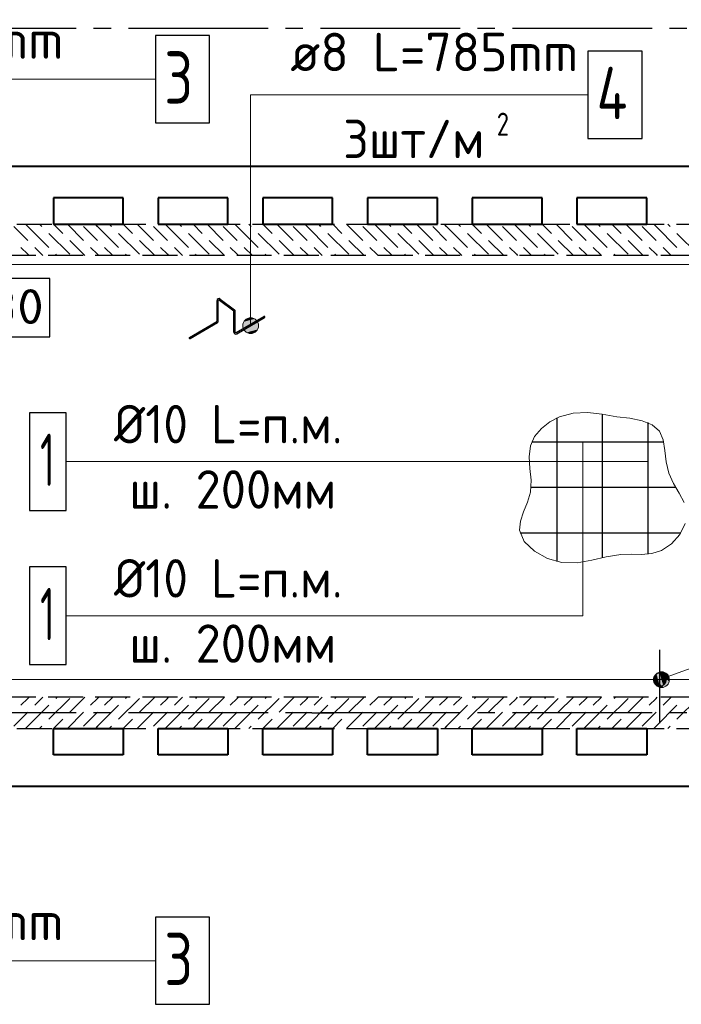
# Model space of a CAD drawing. Header units: millimetres. Extents: x 40580 to 1930067, y -240640 to 81020.
# Tile 649 of 656: x 1708154 to 1711945, y -209190 to -203548. Entities that reach past the tile are written whole.
import ezdxf

# ---------------------------------------------------------------- set-up
doc = ezdxf.new("R2010")
doc.units = ezdxf.units.MM
for name, pattern in [('______2', [270, 200, -70]), ('______5', [1100, 800, -100, 100, -100]), ('CENTER', [2, 1.25, -0.25, 0.25, -0.25])]:
    doc.linetypes.add(name, pattern=pattern)
for name, color, linetype, lineweight in [('Standard', 7, 'Continuous', 25), ('Высотные отметки', 7, 'Continuous', 25), ('Общий01', 7, 'Continuous', 13), ('ОСИ', 7, 'CENTER', 15), ('Основная', 7, 'Continuous', 40), ('Позиционная метка линия выноска', 7, 'Continuous', 13), ('Позиционная метка номер позиции', 7, 'Continuous', 13), ('Фиксатор', 7, 'Continuous', 25)]:
    doc.layers.add(name, color=color, linetype=linetype, lineweight=lineweight)
doc.layers.add('ЖБ Стена верхний уровень', color=7, linetype='______2', true_color=0x656565)
doc.styles.add('GOST 2.304', font='isocpeur.ttf', dxfattribs={"width": 0.8})
doc.styles.add('ISOCPEUR', font='isocpeur.ttf')

msp = doc.modelspace()

# ---------------------------------------------------------------- hatches: boundary and pattern name
at = {"linetype": 'Continuous', "lineweight": 13, "transparency": 33554687}
for points in [[(1711789.4, -207348.3), (1711789.4, -207310.8), (1711784.2, -207329.5)], [(1711789.4, -207310.8), (1711802.9, -207361.8), (1711802.9, -207297.3)], [(1711789.4, -207310.8), (1711789.4, -207348.3), (1711802.9, -207361.8)], [(1711802.9, -207297.3), (1711821.7, -207367), (1711821.7, -207292)], [(1711802.9, -207297.3), (1711802.9, -207361.8), (1711821.7, -207367)], [(1711821.7, -207292), (1711821.7, -207367), (1711840.4, -207361.8)], [(1711821.7, -207292), (1711840.4, -207361.8), (1711840.4, -207297.3)], [(1711840.4, -207297.3), (1711840.4, -207361.8), (1711853.9, -207348.3)], [(1711840.4, -207297.3), (1711853.9, -207348.3), (1711853.9, -207310.8)], [(1711853.9, -207310.8), (1711853.9, -207348.3), (1711859.2, -207329.5)]]:
    msp.add_hatch(color=7, dxfattribs=at).paths.add_polyline_path(points)
at = {"layer": 'Позиционная метка номер позиции', "linetype": 'Continuous', "lineweight": 13, "transparency": 33554687}
for points in [[(1709515.8, -205278.7), (1709438.4, -205278.7), (1709432.1, -205301.2)], [(1709515.8, -205278.7), (1709432.1, -205301.2), (1709522.1, -205301.2)], [(1709499.6, -205262.5), (1709454.6, -205262.5), (1709438.4, -205278.7)], [(1709499.6, -205262.5), (1709438.4, -205278.7), (1709515.8, -205278.7)], [(1709454.6, -205262.5), (1709499.6, -205262.5), (1709477.1, -205256.2)], [(1709522.1, -205301.2), (1709432.1, -205301.2), (1709438.4, -205323.7)], [(1709522.1, -205301.2), (1709438.4, -205323.7), (1709515.8, -205323.7)], [(1709515.8, -205323.7), (1709438.4, -205323.7), (1709454.6, -205339.9)], [(1709515.8, -205323.7), (1709454.6, -205339.9), (1709499.6, -205339.9)], [(1709499.6, -205339.9), (1709454.6, -205339.9), (1709477.1, -205346.2)], [(1711788.4, -207318.1), (1711863.5, -207361.4), (1711799.9, -207297.7)], [(1711799.9, -207297.7), (1711875, -207341), (1711820.2, -207286.3)], [(1711799.9, -207297.7), (1711863.5, -207361.4), (1711875, -207341)], [(1711820.2, -207286.3), (1711875, -207341), (1711875, -207318.1)], [(1711820.2, -207286.3), (1711875, -207318.1), (1711843.1, -207286.3)], [(1711843.1, -207286.3), (1711875, -207318.1), (1711863.5, -207297.7)], [(1711788.4, -207341), (1711843.1, -207372.8), (1711788.4, -207318.1)], [(1711788.4, -207318.1), (1711843.1, -207372.8), (1711863.5, -207361.4)], [(1711820.2, -207372.8), (1711788.4, -207341), (1711799.9, -207361.4)], [(1711788.4, -207341), (1711820.2, -207372.8), (1711843.1, -207372.8)]]:
    msp.add_hatch(color=7, dxfattribs=at).paths.add_polyline_path(points)

# ---------------------------------------------------------------- linework, layer by layer
at = {"color": 7, "linetype": 'Continuous', "lineweight": 25, "transparency": 33554687}
msp.add_line((1711821.7, -207579.5), (1711821.7, -207159.5), dxfattribs=at)
at = {"color": 251, "linetype": 'Continuous', "lineweight": 13, "true_color": 0x494949, "transparency": 33554687}
for p, q in [((1711821.7, -207292), (1711821.7, -207292)), ((1711821.7, -207367), (1711821.7, -207367))]:
    msp.add_line(p, q, dxfattribs=at)
at = {"color": 7, "linetype": 'Continuous', "lineweight": 25, "transparency": 33554687}
for points in [[(1708932, -204139.5), (1709242, -204139.5), (1709242, -203639.5), (1708932, -203639.5), (1708932, -204139.5)], [(1708932, -209189.5), (1709242, -209189.5), (1709242, -208689.5), (1708932, -208689.5), (1708932, -209189.5)]]:
    msp.add_lwpolyline(points, dxfattribs=at)
at = {"color": 251, "linetype": 'Continuous', "lineweight": 13, "true_color": 0x494949, "transparency": 33554687}
msp.add_circle((1711821.7, -207329.5), 37.5, dxfattribs=at)
at = {"layer": 'Standard', "color": 251, "linetype": 'Continuous', "lineweight": -3, "true_color": 0x656565, "transparency": 33554687}
for p, q in [((1709827, -204389.5), (1709702, -204389.5)), ((1709827, -204389.5), (1709952, -204389.5)), ((1709827, -204569.6), (1709702, -204569.6)), ((1709827, -204569.6), (1709727, -204569.6)), ((1709827, -204719.6), (1709702, -204719.6)), ((1709827, -204719.6), (1709702, -204719.6)), ((1709827, -204719.6), (1709727, -204719.6)), ((1709827, -204719.6), (1709727, -204719.6)), ((1709827, -207519.6), (1709702, -207519.6)), ((1709827, -207519.6), (1709952, -207519.6)), ((1709827, -207519.6), (1709827, -207519.6)), ((1709827, -207609.6), (1709702, -207609.6)), ((1709827, -207609.6), (1709727, -207609.6)), ((1709827, -207759.6), (1709702, -207759.6)), ((1709827, -207759.6), (1709727, -207759.6)), ((1709827, -207939.5), (1709702, -207939.5)), ((1709827, -207939.5), (1709952, -207939.5)), ((1709827, -207939.5), (1709827, -207939.5))]:
    msp.add_line(p, q, dxfattribs=at)
at = {"layer": 'Высотные отметки', "color": 7, "linetype": 'Continuous', "lineweight": -3, "transparency": 33554687}
msp.add_lwpolyline([(1707288.2, -205365.2), (1708327, -205365.2), (1708327, -205031.9), (1707288.2, -205031.9), (1707288.2, -205365.2)], dxfattribs=at)
at = {"layer": 'ЖБ Стена верхний уровень', "color": 251, "linetype": '______2', "lineweight": -3, "true_color": 0x656565, "transparency": 33554687}
for p, q in [((1706517, -204719.6), (1712297, -204719.6)), ((1712297, -204899.6), (1707197, -204899.6)), ((1712297, -207429.6), (1707197, -207429.6)), ((1706517, -207609.6), (1712297, -207609.6))]:
    msp.add_line(p, q, dxfattribs=at)
at = {"layer": 'ЖБ Стена верхний уровень', "color": 9, "linetype": 'Continuous', "lineweight": -3, "true_color": 0xc7c7c7, "transparency": 33554687}
for p, q in [((1708200.1, -204732.6), (1708187.1, -204719.6)), ((1708280.1, -204732.6), (1708267.1, -204719.6)), ((1708347.1, -204719.6), (1708400.1, -204772.6)), ((1708520.1, -204812.6), (1708427.1, -204719.6)), ((1708600.1, -204732.6), (1708587.1, -204719.6)), ((1708680.1, -204732.6), (1708667.1, -204719.6)), ((1708747.1, -204719.6), (1708800.1, -204772.6)), ((1708920.1, -204812.6), (1708827.1, -204719.6)), ((1709000.1, -204732.6), (1708987.1, -204719.6)), ((1709080.1, -204732.6), (1709067.1, -204719.6)), ((1709147.1, -204719.6), (1709200.1, -204772.6)), ((1709320.1, -204812.6), (1709227.1, -204719.6)), ((1709400.1, -204732.6), (1709387.1, -204719.6)), ((1709480.1, -204732.6), (1709467.1, -204719.6)), ((1709547.1, -204719.6), (1709600.1, -204772.6)), ((1709720.1, -204812.6), (1709627.1, -204719.6)), ((1709800.1, -204732.6), (1709787.1, -204719.6)), ((1709880.1, -204732.6), (1709867.1, -204719.6)), ((1709947.1, -204719.6), (1710000.1, -204772.6)), ((1710120.1, -204812.6), (1710027.1, -204719.6)), ((1710200.1, -204732.6), (1710187.1, -204719.6)), ((1710280.1, -204732.6), (1710267.1, -204719.6)), ((1710347.1, -204719.6), (1710400.1, -204772.6)), ((1710520.1, -204812.6), (1710427.1, -204719.6)), ((1710600.1, -204732.6), (1710587.1, -204719.6)), ((1710680.1, -204732.6), (1710667.1, -204719.6)), ((1710747.1, -204719.6), (1710800.1, -204772.6)), ((1710920.1, -204812.6), (1710827.1, -204719.6)), ((1711000.1, -204732.6), (1710987.1, -204719.6)), ((1711080.1, -204732.6), (1711067.1, -204719.6)), ((1711147.1, -204719.6), (1711200.1, -204772.6)), ((1711320.1, -204812.6), (1711227.1, -204719.6)), ((1711400.1, -204732.6), (1711387.1, -204719.6)), ((1711480.1, -204732.6), (1711467.1, -204719.6)), ((1711547.1, -204719.6), (1711600.1, -204772.6)), ((1711720.1, -204812.6), (1711627.1, -204719.6)), ((1711800.1, -204732.6), (1711787.1, -204719.6)), ((1711880.1, -204732.6), (1711867.1, -204719.6)), ((1708200.1, -204812.6), (1708120.1, -204732.6)), ((1708200.1, -204732.6), (1708320.1, -204852.6)), ((1708440.1, -204892.6), (1708320.1, -204772.6)), ((1708600.1, -204812.6), (1708520.1, -204732.6)), ((1708600.1, -204732.6), (1708720.1, -204852.6)), ((1708840.1, -204892.6), (1708720.1, -204772.6)), ((1709000.1, -204812.6), (1708920.1, -204732.6)), ((1709000.1, -204732.6), (1709120.1, -204852.6)), ((1709240.1, -204892.6), (1709120.1, -204772.6)), ((1709400.1, -204812.6), (1709320.1, -204732.6)), ((1709400.1, -204732.6), (1709520.1, -204852.6)), ((1709640.1, -204892.6), (1709520.1, -204772.6)), ((1709800.1, -204812.6), (1709720.1, -204732.6)), ((1709800.1, -204732.6), (1709920.1, -204852.6)), ((1710040.1, -204892.6), (1709920.1, -204772.6)), ((1710200.1, -204812.6), (1710120.1, -204732.6)), ((1710200.1, -204732.6), (1710320.1, -204852.6)), ((1710440.1, -204892.6), (1710320.1, -204772.6)), ((1710600.1, -204812.6), (1710520.1, -204732.6)), ((1710600.1, -204732.6), (1710720.1, -204852.6)), ((1710840.1, -204892.6), (1710720.1, -204772.6)), ((1711000.1, -204812.6), (1710920.1, -204732.6)), ((1711000.1, -204732.6), (1711120.1, -204852.6)), ((1711240.1, -204892.6), (1711120.1, -204772.6)), ((1711400.1, -204812.6), (1711320.1, -204732.6)), ((1711400.1, -204732.6), (1711520.1, -204852.6)), ((1711640.1, -204892.6), (1711520.1, -204772.6)), ((1711800.1, -204812.6), (1711720.1, -204732.6)), ((1711800.1, -204732.6), (1711920.1, -204852.6)), ((1712040.1, -204892.6), (1711920.1, -204772.6)), ((1708527.1, -204899.6), (1708440.1, -204812.6)), ((1708927.1, -204899.6), (1708840.1, -204812.6)), ((1709327.1, -204899.6), (1709240.1, -204812.6)), ((1709727.1, -204899.6), (1709640.1, -204812.6)), ((1710127.1, -204899.6), (1710040.1, -204812.6)), ((1710527.1, -204899.6), (1710440.1, -204812.6)), ((1710927.1, -204899.6), (1710840.1, -204812.6)), ((1711327.1, -204899.6), (1711240.1, -204812.6)), ((1711727.1, -204899.6), (1711640.1, -204812.6)), ((1708160.1, -204852.6), (1708200.1, -204892.6)), ((1708287.1, -204899.6), (1708240.1, -204852.6)), ((1708560.1, -204852.6), (1708600.1, -204892.6)), ((1708687.1, -204899.6), (1708640.1, -204852.6)), ((1708960.1, -204852.6), (1709000.1, -204892.6)), ((1709087.1, -204899.6), (1709040.1, -204852.6)), ((1709360.1, -204852.6), (1709400.1, -204892.6)), ((1709487.1, -204899.6), (1709440.1, -204852.6)), ((1709760.1, -204852.6), (1709800.1, -204892.6)), ((1709887.1, -204899.6), (1709840.1, -204852.6)), ((1710160.1, -204852.6), (1710200.1, -204892.6)), ((1710287.1, -204899.6), (1710240.1, -204852.6)), ((1710560.1, -204852.6), (1710600.1, -204892.6)), ((1710687.1, -204899.6), (1710640.1, -204852.6)), ((1710960.1, -204852.6), (1711000.1, -204892.6)), ((1711087.1, -204899.6), (1711040.1, -204852.6)), ((1711360.1, -204852.6), (1711400.1, -204892.6)), ((1711487.1, -204899.6), (1711440.1, -204852.6)), ((1711760.1, -204852.6), (1711800.1, -204892.6)), ((1711887.1, -204899.6), (1711840.1, -204852.6)), ((1708200.1, -204892.6), (1708207.1, -204899.6)), ((1708367.1, -204899.6), (1708360.1, -204892.6)), ((1708600.1, -204892.6), (1708607.1, -204899.6)), ((1708767.1, -204899.6), (1708760.1, -204892.6)), ((1709000.1, -204892.6), (1709007.1, -204899.6)), ((1709167.1, -204899.6), (1709160.1, -204892.6)), ((1709400.1, -204892.6), (1709407.1, -204899.6)), ((1709567.1, -204899.6), (1709560.1, -204892.6)), ((1709800.1, -204892.6), (1709807.1, -204899.6)), ((1709967.1, -204899.6), (1709960.1, -204892.6)), ((1710200.1, -204892.6), (1710207.1, -204899.6)), ((1710367.1, -204899.6), (1710360.1, -204892.6)), ((1710600.1, -204892.6), (1710607.1, -204899.6)), ((1710767.1, -204899.6), (1710760.1, -204892.6)), ((1711000.1, -204892.6), (1711007.1, -204899.6)), ((1711167.1, -204899.6), (1711160.1, -204892.6)), ((1711400.1, -204892.6), (1711407.1, -204899.6)), ((1711567.1, -204899.6), (1711560.1, -204892.6)), ((1711800.1, -204892.6), (1711807.1, -204899.6)), ((1708160.1, -207476.5), (1708200.1, -207436.5)), ((1708200.1, -207436.5), (1708207.1, -207429.6)), ((1708200.1, -207596.5), (1708320.1, -207476.5)), ((1708287.1, -207429.6), (1708240.1, -207476.5)), ((1708440.1, -207436.5), (1708320.1, -207556.5)), ((1708367.1, -207429.6), (1708360.1, -207436.5)), ((1708527.1, -207429.6), (1708440.1, -207516.5)), ((1708560.1, -207476.5), (1708600.1, -207436.5)), ((1708600.1, -207436.5), (1708607.1, -207429.6)), ((1708600.1, -207596.5), (1708720.1, -207476.5)), ((1708687.1, -207429.6), (1708640.1, -207476.5)), ((1708840.1, -207436.5), (1708720.1, -207556.5)), ((1708767.1, -207429.6), (1708760.1, -207436.5)), ((1708927.1, -207429.6), (1708840.1, -207516.5)), ((1708960.1, -207476.5), (1709000.1, -207436.5)), ((1709000.1, -207436.5), (1709007.1, -207429.6)), ((1709000.1, -207596.5), (1709120.1, -207476.5)), ((1709087.1, -207429.6), (1709040.1, -207476.5)), ((1709240.1, -207436.5), (1709120.1, -207556.5)), ((1709167.1, -207429.6), (1709160.1, -207436.5)), ((1709327.1, -207429.6), (1709240.1, -207516.5)), ((1709360.1, -207476.5), (1709400.1, -207436.5)), ((1709400.1, -207436.5), (1709407.1, -207429.6)), ((1709400.1, -207596.5), (1709520.1, -207476.5)), ((1709487.1, -207429.6), (1709440.1, -207476.5)), ((1709640.1, -207436.5), (1709520.1, -207556.5)), ((1709567.1, -207429.6), (1709560.1, -207436.5)), ((1709727.1, -207429.6), (1709640.1, -207516.5)), ((1709760.1, -207476.5), (1709800.1, -207436.5)), ((1709800.1, -207436.5), (1709807.1, -207429.6)), ((1709800.1, -207596.5), (1709920.1, -207476.5)), ((1709887.1, -207429.6), (1709840.1, -207476.5)), ((1710040.1, -207436.5), (1709920.1, -207556.5)), ((1709967.1, -207429.6), (1709960.1, -207436.5)), ((1710127.1, -207429.6), (1710040.1, -207516.5)), ((1710160.1, -207476.5), (1710200.1, -207436.5)), ((1710200.1, -207436.5), (1710207.1, -207429.6)), ((1710200.1, -207596.5), (1710320.1, -207476.5)), ((1710287.1, -207429.6), (1710240.1, -207476.5)), ((1710440.1, -207436.5), (1710320.1, -207556.5)), ((1710367.1, -207429.6), (1710360.1, -207436.5)), ((1710527.1, -207429.6), (1710440.1, -207516.5)), ((1710560.1, -207476.5), (1710600.1, -207436.5)), ((1710600.1, -207436.5), (1710607.1, -207429.6)), ((1710600.1, -207596.5), (1710720.1, -207476.5)), ((1710687.1, -207429.6), (1710640.1, -207476.5)), ((1710840.1, -207436.5), (1710720.1, -207556.5)), ((1710767.1, -207429.6), (1710760.1, -207436.5)), ((1710927.1, -207429.6), (1710840.1, -207516.5)), ((1710960.1, -207476.5), (1711000.1, -207436.5)), ((1711000.1, -207436.5), (1711007.1, -207429.6)), ((1711000.1, -207596.5), (1711120.1, -207476.5)), ((1711087.1, -207429.6), (1711040.1, -207476.5)), ((1711240.1, -207436.5), (1711120.1, -207556.5)), ((1711167.1, -207429.6), (1711160.1, -207436.5)), ((1711327.1, -207429.6), (1711240.1, -207516.5)), ((1711360.1, -207476.5), (1711400.1, -207436.5)), ((1711400.1, -207436.5), (1711407.1, -207429.6)), ((1711400.1, -207596.5), (1711520.1, -207476.5)), ((1711487.1, -207429.6), (1711440.1, -207476.5)), ((1711640.1, -207436.5), (1711520.1, -207556.5)), ((1711567.1, -207429.6), (1711560.1, -207436.5)), ((1711727.1, -207429.6), (1711640.1, -207516.5)), ((1711760.1, -207476.5), (1711800.1, -207436.5)), ((1711800.1, -207436.5), (1711807.1, -207429.6)), ((1711800.1, -207596.5), (1711920.1, -207476.5)), ((1711887.1, -207429.6), (1711840.1, -207476.5)), ((1712040.1, -207436.5), (1711920.1, -207556.5)), ((1708200.1, -207516.5), (1708120.1, -207596.5)), ((1708520.1, -207516.5), (1708427.1, -207609.6)), ((1708600.1, -207516.5), (1708520.1, -207596.5)), ((1708920.1, -207516.5), (1708827.1, -207609.6)), ((1709000.1, -207516.5), (1708920.1, -207596.5)), ((1709320.1, -207516.5), (1709227.1, -207609.6)), ((1709400.1, -207516.5), (1709320.1, -207596.5)), ((1709720.1, -207516.5), (1709627.1, -207609.6)), ((1709800.1, -207516.5), (1709720.1, -207596.5)), ((1710120.1, -207516.5), (1710027.1, -207609.6)), ((1710200.1, -207516.5), (1710120.1, -207596.5)), ((1710520.1, -207516.5), (1710427.1, -207609.6)), ((1710600.1, -207516.5), (1710520.1, -207596.5)), ((1710920.1, -207516.5), (1710827.1, -207609.6)), ((1711000.1, -207516.5), (1710920.1, -207596.5)), ((1711320.1, -207516.5), (1711227.1, -207609.6)), ((1711400.1, -207516.5), (1711320.1, -207596.5)), ((1711720.1, -207516.5), (1711627.1, -207609.6)), ((1711800.1, -207516.5), (1711720.1, -207596.5)), ((1708200.1, -207596.5), (1708187.1, -207609.6)), ((1708280.1, -207596.5), (1708267.1, -207609.6)), ((1708347.1, -207609.6), (1708400.1, -207556.5)), ((1708600.1, -207596.5), (1708587.1, -207609.6)), ((1708680.1, -207596.5), (1708667.1, -207609.6)), ((1708747.1, -207609.6), (1708800.1, -207556.5)), ((1709000.1, -207596.5), (1708987.1, -207609.6)), ((1709080.1, -207596.5), (1709067.1, -207609.6)), ((1709147.1, -207609.6), (1709200.1, -207556.5)), ((1709400.1, -207596.5), (1709387.1, -207609.6)), ((1709480.1, -207596.5), (1709467.1, -207609.6)), ((1709547.1, -207609.6), (1709600.1, -207556.5)), ((1709800.1, -207596.5), (1709787.1, -207609.6)), ((1709880.1, -207596.5), (1709867.1, -207609.6)), ((1709947.1, -207609.6), (1710000.1, -207556.5)), ((1710200.1, -207596.5), (1710187.1, -207609.6)), ((1710280.1, -207596.5), (1710267.1, -207609.6)), ((1710347.1, -207609.6), (1710400.1, -207556.5)), ((1710600.1, -207596.5), (1710587.1, -207609.6)), ((1710680.1, -207596.5), (1710667.1, -207609.6)), ((1710747.1, -207609.6), (1710800.1, -207556.5)), ((1711000.1, -207596.5), (1710987.1, -207609.6)), ((1711080.1, -207596.5), (1711067.1, -207609.6)), ((1711147.1, -207609.6), (1711200.1, -207556.5)), ((1711400.1, -207596.5), (1711387.1, -207609.6)), ((1711480.1, -207596.5), (1711467.1, -207609.6)), ((1711547.1, -207609.6), (1711600.1, -207556.5)), ((1711800.1, -207596.5), (1711787.1, -207609.6)), ((1711880.1, -207596.5), (1711867.1, -207609.6))]:
    msp.add_line(p, q, dxfattribs=at)
at = {"layer": 'Общий01', "color": 7, "linetype": 'Continuous', "lineweight": -3, "transparency": 33554687}
for p, q in [((1709284.4, -205273.5), (1709284.4, -205157.6)), ((1709291.8, -205273.5), (1709291.8, -205157.6)), ((1709297.7, -205154.7), (1709379.9, -205216.9)), ((1709302.1, -205148.8), (1709384.4, -205211)), ((1709381.4, -205338.2), (1709381.4, -205219.8)), ((1709388.8, -205338.2), (1709388.8, -205219.8)), ((1709126, -205368.7), (1709282.6, -205276.7)), ((1709129.7, -205375.1), (1709286.3, -205283)), ((1709394.3, -205341.4), (1709552.5, -205248.4)), ((1709398, -205347.7), (1709556.2, -205254.7))]:
    msp.add_line(p, q, dxfattribs=at)
for centre, radius, start, end in [((1709295.4, -205157.6), 11, 52.9078, 180), ((1709295.4, -205157.6), 3.67, 52.9078, 180), ((1709377.7, -205219.8), 3.67, 0, 52.9078), ((1709377.7, -205219.8), 11, 0, 52.9078), ((1709280.7, -205273.5), 3.67, 300.447, 0), ((1709280.7, -205273.5), 11, 300.447, 0), ((1709554.3, -205251.6), 3.67, 300.447, 120.447), ((1709392.4, -205338.2), 11, 180, 300.447), ((1709392.4, -205338.2), 3.67, 180, 300.447), ((1709127.9, -205371.9), 3.67, 120.447, 300.447)]:
    msp.add_arc(centre, radius, start, end, dxfattribs=at)
at = {"layer": 'ОСИ', "color": 8, "linetype": '______5', "lineweight": -3, "transparency": 33554687}
for p, q in [((1713977, -203599.6), (1704146.4, -203599.6)), ((1713977, -207519.6), (1704146.4, -207519.6))]:
    msp.add_line(p, q, dxfattribs=at)
at = {"layer": 'Основная', "transparency": 33554687}
for p, q in [((1712497, -204389.6), (1706187, -204389.6)), ((1708747, -204569.6), (1708347, -204569.6)), ((1708347, -204569.6), (1708347, -204719.6)), ((1708747, -204719.6), (1708747, -204569.6)), ((1709347, -204569.6), (1708947, -204569.6)), ((1708947, -204569.6), (1708947, -204719.6)), ((1709347, -204719.6), (1709347, -204569.6)), ((1709947, -204569.6), (1709547, -204569.6)), ((1709547, -204569.6), (1709547, -204719.6)), ((1709947, -204719.6), (1709947, -204569.6)), ((1710547, -204569.6), (1710147, -204569.6)), ((1710147, -204569.6), (1710147, -204719.6)), ((1710547, -204719.6), (1710547, -204569.6)), ((1711147, -204569.6), (1710747, -204569.6)), ((1710747, -204569.6), (1710747, -204719.6)), ((1711147, -204719.6), (1711147, -204569.6)), ((1711747, -204569.6), (1711347, -204569.6)), ((1711347, -204569.6), (1711347, -204719.6)), ((1711747, -204719.6), (1711747, -204569.6)), ((1708347, -204719.6), (1708747, -204719.6)), ((1708947, -204719.6), (1709347, -204719.6)), ((1709547, -204719.6), (1709947, -204719.6)), ((1710147, -204719.6), (1710547, -204719.6)), ((1710747, -204719.6), (1711147, -204719.6)), ((1711347, -204719.6), (1711747, -204719.6)), ((1708347, -207759.6), (1708347, -207609.6)), ((1708347, -207609.6), (1708747, -207609.6)), ((1708747, -207609.6), (1708747, -207759.6)), ((1708947, -207759.6), (1708947, -207609.6)), ((1708947, -207609.6), (1709347, -207609.6)), ((1709347, -207609.6), (1709347, -207759.6)), ((1709547, -207759.6), (1709547, -207609.6)), ((1709547, -207609.6), (1709947, -207609.6)), ((1709947, -207609.6), (1709947, -207759.6)), ((1710147, -207759.6), (1710147, -207609.6)), ((1710147, -207609.6), (1710547, -207609.6)), ((1710547, -207609.6), (1710547, -207759.6)), ((1710747, -207759.6), (1710747, -207609.6)), ((1710747, -207609.6), (1711147, -207609.6)), ((1711147, -207609.6), (1711147, -207759.6)), ((1711347, -207759.6), (1711347, -207609.6)), ((1711347, -207609.6), (1711747, -207609.6)), ((1711747, -207609.6), (1711747, -207759.6)), ((1708747, -207759.6), (1708347, -207759.6)), ((1709347, -207759.6), (1708947, -207759.6)), ((1709947, -207759.6), (1709547, -207759.6)), ((1710547, -207759.6), (1710147, -207759.6)), ((1711147, -207759.6), (1710747, -207759.6)), ((1711747, -207759.6), (1711347, -207759.6)), ((1706187, -207939.5), (1712497, -207939.5))]:
    msp.add_line(p, q, dxfattribs=at)
at = {"layer": 'Позиционная метка линия выноска', "color": 251, "linetype": 'Continuous', "lineweight": 13, "true_color": 0x494949, "transparency": 33554687}
msp.add_line((1706517, -204951.3), (1712067, -204951.3), dxfattribs=at)
msp.add_lwpolyline([(1706797, -204719.6), (1706797, -206329.5), (1707297, -206329.5), (1707297, -207329.5), (1712497, -207329.5)], dxfattribs=at)
at = {"layer": 'Позиционная метка номер позиции', "color": 7, "linetype": 'Continuous', "lineweight": 13, "transparency": 33554687}
for p, q in [((1709477.1, -205256.2), (1709477.1, -205256.2)), ((1709432.1, -205301.2), (1709432.1, -205301.2)), ((1709522.1, -205301.2), (1709522.1, -205301.2)), ((1709477.1, -205346.2), (1709477.1, -205346.2)), ((1708420.5, -206080.1), (1711752.8, -206080.1)), ((1711799.9, -207297.7), (1711799.9, -207297.7)), ((1711863.5, -207297.7), (1711863.5, -207297.7)), ((1711799.9, -207361.4), (1711799.9, -207361.4)), ((1711863.5, -207361.4), (1711863.5, -207361.4))]:
    msp.add_line(p, q, dxfattribs=at)
at = {"layer": 'Позиционная метка номер позиции', "color": 7, "linetype": 'Continuous', "lineweight": -3, "transparency": 33554687}
for p, q in [((1711231.4, -205829.6), (1711231.4, -206652.2)), ((1711492.1, -205808.3), (1711492.1, -206631.1)), ((1711752.8, -205856.5), (1711752.8, -206609.8)), ((1711088.7, -205966), (1711843.6, -205966)), ((1711083.7, -206226.7), (1711912.3, -206226.7)), ((1711021.2, -206487.4), (1711942.8, -206487.4))]:
    msp.add_line(p, q, dxfattribs=at)
at = {"layer": 'Позиционная метка номер позиции', "color": 7, "linetype": 'Continuous', "lineweight": 13, "transparency": 33554687}
for points in [[(1706242, -204618.5), (1705932, -204618.5), (1705932, -203889.5), (1708932, -203889.5)], [(1706426, -204434.5), (1706426, -203889.5), (1708932, -203889.5)], [(1709477.1, -205301.2), (1709477.1, -203978.8), (1711409.9, -203978.8)], [(1708420.5, -206963.4), (1711380.5, -206963.4), (1711380.5, -205966)], [(1711821.7, -207329.5), (1713187.2, -206833.2), (1715687.2, -206833.2)], [(1706242, -207710.5), (1705932, -207710.5), (1705932, -208939.5), (1708932, -208939.5)], [(1706426, -207894.5), (1706426, -208939.5), (1708932, -208939.5)]]:
    msp.add_lwpolyline(points, dxfattribs=at)
at = {"layer": 'Позиционная метка номер позиции', "color": 7, "linetype": 'Continuous', "lineweight": 25, "transparency": 33554687}
for points in [[(1708210.6, -206360.1), (1708420.5, -206360.1), (1708420.5, -205800.1), (1708210.6, -205800.1), (1708210.6, -206360.1)], [(1708210.6, -207243.4), (1708420.5, -207243.4), (1708420.5, -206683.4), (1708210.6, -206683.4), (1708210.6, -207243.4)]]:
    msp.add_lwpolyline(points, dxfattribs=at)
at = {"layer": 'Позиционная метка номер позиции', "color": 7, "linetype": '______2', "lineweight": 13, "transparency": 33554687}
for points in [[(1711574.7, -205823.1), (1711490.7, -205808.1), (1711407.5, -205799.1), (1711325.8, -205802.1), (1711246.2, -205823.1), (1711191.8, -205851.7), (1711143.1, -205890.4), (1711104.5, -205936.9), (1711080.3, -205989), (1711072.6, -206052.5), (1711077.6, -206118.9), (1711083.9, -206186.9), (1711080.3, -206255), (1711063.7, -206311.9), (1711041.4, -206367.4), (1711023.1, -206421.1), (1711018.5, -206472.7), (1711045.3, -206537.5), (1711102.8, -206593.1), (1711178.7, -206634.9), (1711261.2, -206658.3), (1711348.9, -206660.4), (1711432.4, -206645.7), (1711514.5, -206625.8), (1711597.6, -206612.4), (1711657, -206611.1), (1711716.7, -206611.5), (1711775.5, -206606.9), (1711831.7, -206590.3), (1711889.2, -206552.1), (1711936.2, -206497.9), (1711966.9, -206435.1)], [(1711961.5, -206314.6), (1711932.9, -206260.5), (1711900, -206205.6), (1711872.9, -206146.7), (1711858.6, -206082), (1711851, -206016.2), (1711841.2, -205955.3), (1711819.9, -205905), (1711778.3, -205868.6), (1711719.8, -205845.8), (1711650, -205832.2), (1711574.7, -205823.1)]]:
    msp.add_lwpolyline(points, dxfattribs=at)
at = {"layer": 'Позиционная метка номер позиции', "color": 7, "linetype": 'Continuous', "lineweight": 13, "transparency": 33554687}
for centre in [(1709477.1, -205301.2), (1711831.7, -207329.5)]:
    msp.add_circle(centre, 45, dxfattribs=at)
at = {"layer": 'Фиксатор', "color": 7, "linetype": 'Continuous', "lineweight": 25, "transparency": 33554687}
msp.add_lwpolyline([(1711409.9, -204228.8), (1711719.9, -204228.8), (1711719.9, -203728.8), (1711409.9, -203728.8), (1711409.9, -204228.8)], dxfattribs=at)

# ---------------------------------------------------------------- texts
at = {"color": 7, "linetype": 'Continuous', "lineweight": 13, "transparency": 33554687, "attachment_point": 7, "style": 'ISOCPEUR'}
for s, insert, char_height, width in [('\\W0.98;ø8 L=880mm ', (1706752, -203772.2), 220, 1889.829), ('{\\W0.7800;3}', (1708982, -204029.5), 300, 326.834), ('\\W0.98;ø8 L=880mm ', (1706752, -208822.2), 220, 1889.829), ('{\\W0.7800;3}', (1708982, -209079.5), 300, 326.834)]:
    msp.add_mtext(s, dxfattribs=dict(at, insert=insert, char_height=char_height, width=width))
at = {"layer": 'Высотные отметки', "color": 7, "linetype": 'Continuous', "lineweight": -3, "transparency": 33554687, "insert": (1707325.2, -205291.9), "char_height": 200, "width": 931.942, "attachment_point": 7, "style": 'GOST 2.304'}
msp.add_mtext('{\\W1.1100;+42.180}', dxfattribs=at)
at = {"layer": 'Позиционная метка номер позиции', "color": 7, "linetype": 'Continuous', "lineweight": 25, "transparency": 33554687, "attachment_point": 7, "style": 'GOST 2.304'}
for s, insert, char_height, width in [('\\W0.94;Ø10 L=п.м.', (1708693.8, -205975.6), 220, 1489.556), ('\\W0.56;1', (1708270.5, -206220.1), 300, 233.343), ('\\W0.96;ш. 200мм', (1708781.8, -206349.6), 220, 1316.138), ('\\W0.94;Ø10 L=п.м.', (1708693.8, -206858.9), 220, 1489.556), ('\\W0.56;1', (1708270.5, -207103.4), 300, 233.343), ('\\W0.96;ш. 200мм', (1708781.8, -207232.9), 220, 1316.138)]:
    msp.add_mtext(s, dxfattribs=dict(at, insert=insert, char_height=char_height, width=width))
at = {"layer": 'Фиксатор', "color": 7, "linetype": 'Continuous', "lineweight": 13, "transparency": 33554687, "attachment_point": 7, "style": 'ISOCPEUR'}
for s, insert, char_height, width in [('\\W0.98;ø8 L=785mm ', (1709704.2, -203843.4), 220, 1889.829), ('{\\W0.7800;4}', (1711459.9, -204118.8), 300, 326.834)]:
    msp.add_mtext(s, dxfattribs=dict(at, insert=insert, char_height=char_height, width=width))
at = {"layer": 'Фиксатор', "color": 7, "linetype": 'Continuous', "lineweight": 25, "transparency": 33554687, "attachment_point": 7, "style": 'ISOCPEUR'}
for s, insert, char_height, width in [('\\W0.78;2', (1710887.3, -204212.9), 132, 143.811), ('\\W0.95;3шт/м', (1710007.3, -204341.2), 220, 984.761)]:
    msp.add_mtext(s, dxfattribs=dict(at, insert=insert, char_height=char_height, width=width))

doc.saveas('drawing.dxf')
